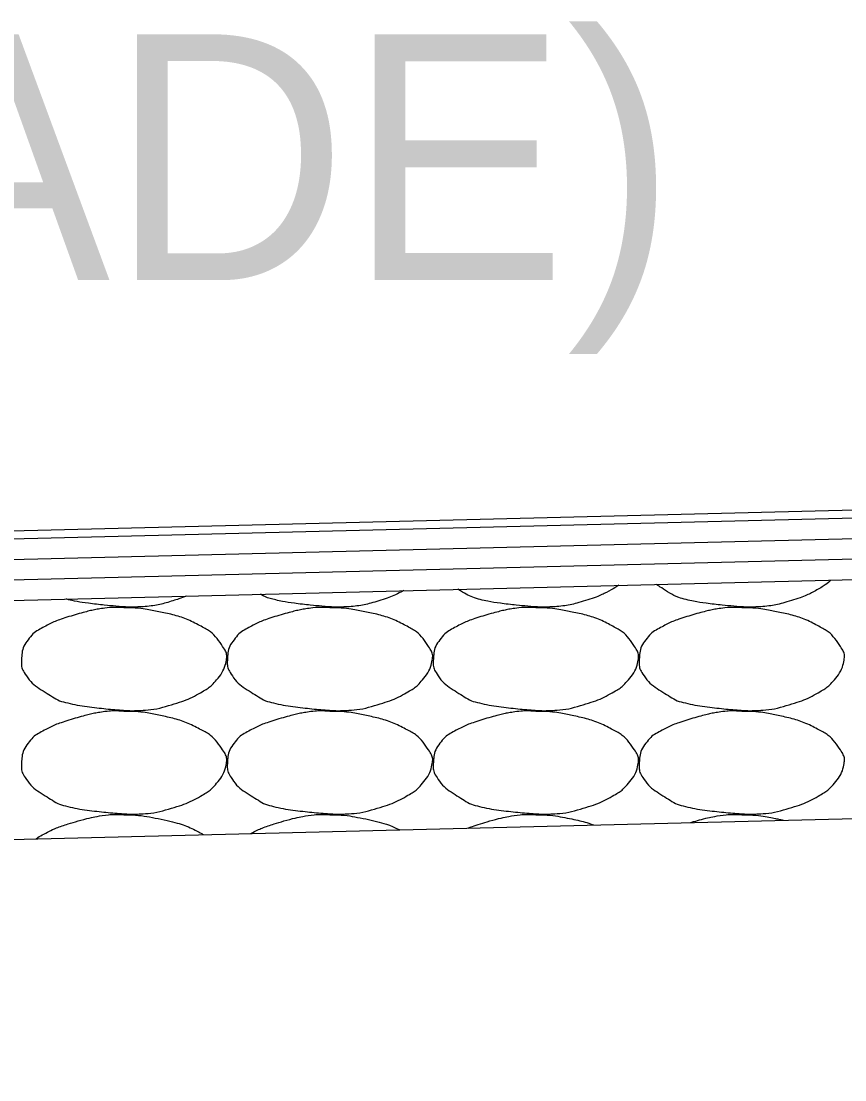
# Model space of a CAD drawing. Extents: x 1671357 to 13005564, y 567358 to 14261451.
# Drawn here: x 12758461.784 to 12758463.794, y 14259901.592 to 14259904.176 of the extents above; entities that cross this region are included whole.
import ezdxf

# ---------------------------------------------------------------- set-up
doc = ezdxf.new("R2010")
doc.units = 0
doc.layers.add('Default', color=7, linetype='Continuous')
doc.layers.add('R_Draft', color=7, linetype='Continuous')

msp = doc.modelspace()

# ---------------------------------------------------------------- linework, layer by layer
at = {"layer": 'Default'}
for p, q in [((12758441.6027, 14259902.4289), (12758471.6055, 14259903.1779)), ((12758445.607, 14259902.5088), (12758467.6051, 14259903.058)), ((12758445.6082, 14259902.4588), (12758467.6051, 14259903.008)), ((12758445.6095, 14259902.4089), (12758467.6051, 14259902.9579)), ((12758445.6107, 14259902.3589), (12758467.6051, 14259902.9079)), ((12758438.2562, 14259901.592), (12758474.3445, 14259902.4929))]:
    msp.add_line(p, q, dxfattribs=at)
at = {"layer": 'R_Draft'}
for points in [[(12758463.7597, 14259902.8119), (12758463.7517, 14259902.8039), (12758463.7436, 14259902.798), (12758463.7138, 14259902.781), (12758463.6939, 14259902.7714), (12758463.6436, 14259902.7555), (12758463.6152, 14259902.7483), (12758463.5713, 14259902.7456), (12758463.5566, 14259902.7455), (12758463.5199, 14259902.748), (12758463.4979, 14259902.7501), (12758463.4517, 14259902.7552), (12758463.4278, 14259902.759), (12758463.3843, 14259902.769), (12758463.3674, 14259902.7795), (12758463.3443, 14259902.7941), (12758463.3389, 14259902.7976), (12758463.3338, 14259902.8013)], [(12758462.7171, 14259902.7859), (12758462.701, 14259902.7773), (12758462.6847, 14259902.7701), (12758462.6387, 14259902.7555), (12758462.6104, 14259902.7483), (12758462.5665, 14259902.7456), (12758462.5517, 14259902.7455), (12758462.5151, 14259902.748), (12758462.4931, 14259902.7501), (12758462.4469, 14259902.7552), (12758462.423, 14259902.759), (12758462.3878, 14259902.7671), (12758462.3775, 14259902.7717), (12758462.3674, 14259902.7772)], [(12758463.2419, 14259902.799), (12758463.2386, 14259902.7967), (12758463.2352, 14259902.7946), (12758463.2114, 14259902.781), (12758463.1915, 14259902.7714), (12758463.1411, 14259902.7555), (12758463.1128, 14259902.7483), (12758463.0689, 14259902.7456), (12758463.0541, 14259902.7455), (12758463.0175, 14259902.748), (12758462.9955, 14259902.7501), (12758462.9493, 14259902.7552), (12758462.9254, 14259902.759), (12758462.8827, 14259902.7689), (12758462.8664, 14259902.7787), (12758462.8496, 14259902.7892)], [(12758462.1869, 14259902.7727), (12758462.1797, 14259902.7697), (12758462.1723, 14259902.7669), (12758462.1363, 14259902.7555), (12758462.1079, 14259902.7483), (12758462.064, 14259902.7456), (12758462.0493, 14259902.7455), (12758462.0127, 14259902.748), (12758461.9907, 14259902.7501), (12758461.9445, 14259902.7552), (12758461.9206, 14259902.759), (12758461.8955, 14259902.7648), (12758461.8944, 14259902.765), (12758461.8933, 14259902.7653)], [(12758462.0347, 14259902.7439), (12758462.064, 14259902.7443), (12758462.0934, 14259902.7399), (12758462.1227, 14259902.7339), (12758462.1585, 14259902.7266), (12758462.1915, 14259902.7157), (12758462.2247, 14259902.6979), (12758462.2469, 14259902.6861), (12758462.262, 14259902.67), (12758462.2767, 14259902.6479), (12758462.283, 14259902.6384), (12758462.2864, 14259902.6275), (12758462.2847, 14259902.6179), (12758462.2813, 14259902.5991), (12758462.2715, 14259902.5805), (12758462.2567, 14259902.5639), (12758462.2473, 14259902.5534), (12758462.2381, 14259902.5464), (12758462.2267, 14259902.5399), (12758462.2065, 14259902.5284), (12758462.1867, 14259902.5188), (12758462.1647, 14259902.5119), (12758462.1363, 14259902.5029), (12758462.1079, 14259902.4957), (12758462.0787, 14259902.4939), (12758462.064, 14259902.493), (12758462.0493, 14259902.4929), (12758462.0347, 14259902.4939), (12758462.0127, 14259902.4954), (12758461.9907, 14259902.4975), (12758461.9687, 14259902.4999), (12758461.9445, 14259902.5026), (12758461.9206, 14259902.5064), (12758461.8967, 14259902.5119), (12758461.8771, 14259902.5164), (12758461.8602, 14259902.5269), (12758461.8427, 14259902.5379), (12758461.8228, 14259902.5504), (12758461.8067, 14259902.5625), (12758461.7927, 14259902.5839), (12758461.7855, 14259902.5949), (12758461.784, 14259902.6067), (12758461.7847, 14259902.6179), (12758461.7856, 14259902.6341), (12758461.789, 14259902.6505), (12758461.8007, 14259902.6659), (12758461.8125, 14259902.6815), (12758461.8253, 14259902.6899), (12758461.8407, 14259902.6979), (12758461.8538, 14259902.7048), (12758461.8668, 14259902.7112), (12758461.8807, 14259902.7159), (12758461.9005, 14259902.7226), (12758461.9204, 14259902.7286), (12758461.9407, 14259902.7339), (12758461.9533, 14259902.7372), (12758461.9658, 14259902.7399), (12758461.9787, 14259902.7419), (12758461.9972, 14259902.7448), (12758462.0161, 14259902.7455), (12758462.0347, 14259902.7439)], [(12758462.5371, 14259902.7439), (12758462.5664, 14259902.7443), (12758462.5958, 14259902.7399), (12758462.6251, 14259902.7339), (12758462.6609, 14259902.7266), (12758462.6939, 14259902.7157), (12758462.7271, 14259902.6979), (12758462.7493, 14259902.6861), (12758462.7644, 14259902.67), (12758462.7791, 14259902.6479), (12758462.7855, 14259902.6384), (12758462.7889, 14259902.6275), (12758462.7871, 14259902.6179), (12758462.7837, 14259902.5991), (12758462.774, 14259902.5805), (12758462.7591, 14259902.5639), (12758462.7498, 14259902.5534), (12758462.7405, 14259902.5464), (12758462.7291, 14259902.5399), (12758462.709, 14259902.5284), (12758462.6891, 14259902.5188), (12758462.6671, 14259902.5119), (12758462.6387, 14259902.5029), (12758462.6104, 14259902.4957), (12758462.5811, 14259902.4939), (12758462.5665, 14259902.493), (12758462.5517, 14259902.4929), (12758462.5371, 14259902.4939), (12758462.5151, 14259902.4954), (12758462.4931, 14259902.4975), (12758462.4711, 14259902.4999), (12758462.4469, 14259902.5026), (12758462.423, 14259902.5064), (12758462.3991, 14259902.5119), (12758462.3795, 14259902.5164), (12758462.3626, 14259902.5269), (12758462.3451, 14259902.5379), (12758462.3252, 14259902.5504), (12758462.3091, 14259902.5625), (12758462.2951, 14259902.5839), (12758462.2879, 14259902.5949), (12758462.2864, 14259902.6067), (12758462.2871, 14259902.6179), (12758462.288, 14259902.6341), (12758462.2914, 14259902.6505), (12758462.3031, 14259902.6659), (12758462.3149, 14259902.6815), (12758462.3277, 14259902.6899), (12758462.3431, 14259902.6979), (12758462.3562, 14259902.7048), (12758462.3692, 14259902.7112), (12758462.3831, 14259902.7159), (12758462.403, 14259902.7226), (12758462.4228, 14259902.7286), (12758462.4431, 14259902.7339), (12758462.4557, 14259902.7372), (12758462.4683, 14259902.7399), (12758462.4811, 14259902.7419), (12758462.4996, 14259902.7448), (12758462.5185, 14259902.7455), (12758462.5371, 14259902.7439)], [(12758463.0395, 14259902.7439), (12758463.0688, 14259902.7443), (12758463.0982, 14259902.7399), (12758463.1275, 14259902.7339), (12758463.1633, 14259902.7266), (12758463.1963, 14259902.7157), (12758463.2295, 14259902.6979), (12758463.2517, 14259902.6861), (12758463.2668, 14259902.67), (12758463.2815, 14259902.6479), (12758463.2879, 14259902.6384), (12758463.2913, 14259902.6275), (12758463.2895, 14259902.6179), (12758463.2862, 14259902.5991), (12758463.2764, 14259902.5805), (12758463.2615, 14259902.5639), (12758463.2522, 14259902.5534), (12758463.2429, 14259902.5464), (12758463.2315, 14259902.5399), (12758463.2114, 14259902.5284), (12758463.1915, 14259902.5188), (12758463.1695, 14259902.5119), (12758463.1411, 14259902.5029), (12758463.1128, 14259902.4957), (12758463.0835, 14259902.4939), (12758463.0689, 14259902.493), (12758463.0541, 14259902.4929), (12758463.0395, 14259902.4939), (12758463.0175, 14259902.4954), (12758462.9955, 14259902.4975), (12758462.9735, 14259902.4999), (12758462.9493, 14259902.5026), (12758462.9254, 14259902.5064), (12758462.9015, 14259902.5119), (12758462.8819, 14259902.5164), (12758462.865, 14259902.5269), (12758462.8475, 14259902.5379), (12758462.8276, 14259902.5504), (12758462.8115, 14259902.5625), (12758462.7975, 14259902.5839), (12758462.7903, 14259902.5949), (12758462.7889, 14259902.6067), (12758462.7895, 14259902.6179), (12758462.7904, 14259902.6341), (12758462.7938, 14259902.6505), (12758462.8055, 14259902.6659), (12758462.8173, 14259902.6815), (12758462.8301, 14259902.6899), (12758462.8455, 14259902.6979), (12758462.8587, 14259902.7048), (12758462.8716, 14259902.7112), (12758462.8855, 14259902.7159), (12758462.9054, 14259902.7226), (12758462.9252, 14259902.7286), (12758462.9455, 14259902.7339), (12758462.9581, 14259902.7372), (12758462.9707, 14259902.7399), (12758462.9835, 14259902.7419), (12758463.002, 14259902.7448), (12758463.021, 14259902.7455), (12758463.0395, 14259902.7439)], [(12758463.5419, 14259902.7439), (12758463.5712, 14259902.7443), (12758463.6006, 14259902.7399), (12758463.6299, 14259902.7339), (12758463.6658, 14259902.7266), (12758463.6987, 14259902.7157), (12758463.732, 14259902.6979), (12758463.7541, 14259902.6861), (12758463.7693, 14259902.67), (12758463.784, 14259902.6479), (12758463.7903, 14259902.6384), (12758463.7937, 14259902.6275), (12758463.792, 14259902.6179), (12758463.7886, 14259902.5991), (12758463.7788, 14259902.5805), (12758463.764, 14259902.5639), (12758463.7546, 14259902.5534), (12758463.7453, 14259902.5464), (12758463.734, 14259902.5399), (12758463.7138, 14259902.5284), (12758463.6939, 14259902.5188), (12758463.672, 14259902.5119), (12758463.6436, 14259902.5029), (12758463.6152, 14259902.4957), (12758463.5859, 14259902.4939), (12758463.5713, 14259902.493), (12758463.5566, 14259902.4929), (12758463.5419, 14259902.4939), (12758463.5199, 14259902.4954), (12758463.4979, 14259902.4975), (12758463.4759, 14259902.4999), (12758463.4517, 14259902.5026), (12758463.4278, 14259902.5064), (12758463.4039, 14259902.5119), (12758463.3843, 14259902.5164), (12758463.3674, 14259902.5269), (12758463.3499, 14259902.5379), (12758463.3301, 14259902.5504), (12758463.3139, 14259902.5625), (12758463.2999, 14259902.5839), (12758463.2927, 14259902.5949), (12758463.2913, 14259902.6067), (12758463.2919, 14259902.6179), (12758463.2929, 14259902.6341), (12758463.2963, 14259902.6505), (12758463.3079, 14259902.6659), (12758463.3197, 14259902.6815), (12758463.3325, 14259902.6899), (12758463.3479, 14259902.6979), (12758463.3611, 14259902.7048), (12758463.374, 14259902.7112), (12758463.3879, 14259902.7159), (12758463.4078, 14259902.7226), (12758463.4276, 14259902.7286), (12758463.4479, 14259902.7339), (12758463.4605, 14259902.7372), (12758463.4731, 14259902.7399), (12758463.4859, 14259902.7419), (12758463.5045, 14259902.7448), (12758463.5234, 14259902.7455), (12758463.5419, 14259902.7439)], [(12758462.0347, 14259902.4913), (12758462.064, 14259902.4917), (12758462.0934, 14259902.4873), (12758462.1227, 14259902.4813), (12758462.1585, 14259902.474), (12758462.1915, 14259902.4631), (12758462.2247, 14259902.4453), (12758462.2469, 14259902.4335), (12758462.262, 14259902.4174), (12758462.2767, 14259902.3953), (12758462.283, 14259902.3858), (12758462.2864, 14259902.3749), (12758462.2847, 14259902.3653), (12758462.2813, 14259902.3465), (12758462.2715, 14259902.3279), (12758462.2567, 14259902.3113), (12758462.2473, 14259902.3008), (12758462.2381, 14259902.2938), (12758462.2267, 14259902.2873), (12758462.2065, 14259902.2758), (12758462.1867, 14259902.2662), (12758462.1647, 14259902.2593), (12758462.1363, 14259902.2503), (12758462.1079, 14259902.2431), (12758462.0787, 14259902.2413), (12758462.064, 14259902.2404), (12758462.0493, 14259902.2403), (12758462.0347, 14259902.2413), (12758462.0127, 14259902.2428), (12758461.9907, 14259902.2449), (12758461.9687, 14259902.2473), (12758461.9445, 14259902.25), (12758461.9206, 14259902.2538), (12758461.8967, 14259902.2593), (12758461.8771, 14259902.2638), (12758461.8602, 14259902.2743), (12758461.8427, 14259902.2853), (12758461.8228, 14259902.2978), (12758461.8067, 14259902.3099), (12758461.7927, 14259902.3313), (12758461.7855, 14259902.3423), (12758461.784, 14259902.3541), (12758461.7847, 14259902.3653), (12758461.7856, 14259902.3815), (12758461.789, 14259902.3979), (12758461.8007, 14259902.4133), (12758461.8125, 14259902.4289), (12758461.8253, 14259902.4373), (12758461.8407, 14259902.4453), (12758461.8538, 14259902.4522), (12758461.8668, 14259902.4586), (12758461.8807, 14259902.4633), (12758461.9005, 14259902.47), (12758461.9204, 14259902.476), (12758461.9407, 14259902.4813), (12758461.9533, 14259902.4846), (12758461.9658, 14259902.4873), (12758461.9787, 14259902.4893), (12758461.9972, 14259902.4922), (12758462.0161, 14259902.4929), (12758462.0347, 14259902.4913)], [(12758462.5371, 14259902.4913), (12758462.5664, 14259902.4917), (12758462.5958, 14259902.4873), (12758462.6251, 14259902.4813), (12758462.6609, 14259902.474), (12758462.6939, 14259902.4631), (12758462.7271, 14259902.4453), (12758462.7493, 14259902.4335), (12758462.7644, 14259902.4174), (12758462.7791, 14259902.3953), (12758462.7855, 14259902.3858), (12758462.7889, 14259902.3749), (12758462.7871, 14259902.3653), (12758462.7837, 14259902.3465), (12758462.774, 14259902.3279), (12758462.7591, 14259902.3113), (12758462.7498, 14259902.3008), (12758462.7405, 14259902.2938), (12758462.7291, 14259902.2873), (12758462.709, 14259902.2758), (12758462.6891, 14259902.2662), (12758462.6671, 14259902.2593), (12758462.6387, 14259902.2503), (12758462.6104, 14259902.2431), (12758462.5811, 14259902.2413), (12758462.5665, 14259902.2404), (12758462.5517, 14259902.2403), (12758462.5371, 14259902.2413), (12758462.5151, 14259902.2428), (12758462.4931, 14259902.2449), (12758462.4711, 14259902.2473), (12758462.4469, 14259902.25), (12758462.423, 14259902.2538), (12758462.3991, 14259902.2593), (12758462.3795, 14259902.2638), (12758462.3626, 14259902.2743), (12758462.3451, 14259902.2853), (12758462.3252, 14259902.2978), (12758462.3091, 14259902.3099), (12758462.2951, 14259902.3313), (12758462.2879, 14259902.3423), (12758462.2864, 14259902.3541), (12758462.2871, 14259902.3653), (12758462.288, 14259902.3815), (12758462.2914, 14259902.3979), (12758462.3031, 14259902.4133), (12758462.3149, 14259902.4289), (12758462.3277, 14259902.4373), (12758462.3431, 14259902.4453), (12758462.3562, 14259902.4522), (12758462.3692, 14259902.4586), (12758462.3831, 14259902.4633), (12758462.403, 14259902.47), (12758462.4228, 14259902.476), (12758462.4431, 14259902.4813), (12758462.4557, 14259902.4846), (12758462.4683, 14259902.4873), (12758462.4811, 14259902.4893), (12758462.4996, 14259902.4922), (12758462.5185, 14259902.4929), (12758462.5371, 14259902.4913)], [(12758463.0395, 14259902.4913), (12758463.0688, 14259902.4917), (12758463.0982, 14259902.4873), (12758463.1275, 14259902.4813), (12758463.1633, 14259902.474), (12758463.1963, 14259902.4631), (12758463.2295, 14259902.4453), (12758463.2517, 14259902.4335), (12758463.2668, 14259902.4174), (12758463.2815, 14259902.3953), (12758463.2879, 14259902.3858), (12758463.2913, 14259902.3749), (12758463.2895, 14259902.3653), (12758463.2862, 14259902.3465), (12758463.2764, 14259902.3279), (12758463.2615, 14259902.3113), (12758463.2522, 14259902.3008), (12758463.2429, 14259902.2938), (12758463.2315, 14259902.2873), (12758463.2114, 14259902.2758), (12758463.1915, 14259902.2662), (12758463.1695, 14259902.2593), (12758463.1411, 14259902.2503), (12758463.1128, 14259902.2431), (12758463.0835, 14259902.2413), (12758463.0689, 14259902.2404), (12758463.0541, 14259902.2403), (12758463.0395, 14259902.2413), (12758463.0175, 14259902.2428), (12758462.9955, 14259902.2449), (12758462.9735, 14259902.2473), (12758462.9493, 14259902.25), (12758462.9254, 14259902.2538), (12758462.9015, 14259902.2593), (12758462.8819, 14259902.2638), (12758462.865, 14259902.2743), (12758462.8475, 14259902.2853), (12758462.8276, 14259902.2978), (12758462.8115, 14259902.3099), (12758462.7975, 14259902.3313), (12758462.7903, 14259902.3423), (12758462.7889, 14259902.3541), (12758462.7895, 14259902.3653), (12758462.7904, 14259902.3815), (12758462.7938, 14259902.3979), (12758462.8055, 14259902.4133), (12758462.8173, 14259902.4289), (12758462.8301, 14259902.4373), (12758462.8455, 14259902.4453), (12758462.8587, 14259902.4522), (12758462.8716, 14259902.4586), (12758462.8855, 14259902.4633), (12758462.9054, 14259902.47), (12758462.9252, 14259902.476), (12758462.9455, 14259902.4813), (12758462.9581, 14259902.4846), (12758462.9707, 14259902.4873), (12758462.9835, 14259902.4893), (12758463.002, 14259902.4922), (12758463.021, 14259902.4929), (12758463.0395, 14259902.4913)], [(12758463.5419, 14259902.4913), (12758463.5712, 14259902.4917), (12758463.6006, 14259902.4873), (12758463.6299, 14259902.4813), (12758463.6658, 14259902.474), (12758463.6987, 14259902.4631), (12758463.732, 14259902.4453), (12758463.7541, 14259902.4335), (12758463.7693, 14259902.4174), (12758463.784, 14259902.3953), (12758463.7903, 14259902.3858), (12758463.7937, 14259902.3749), (12758463.792, 14259902.3653), (12758463.7886, 14259902.3465), (12758463.7788, 14259902.3279), (12758463.764, 14259902.3113), (12758463.7546, 14259902.3008), (12758463.7453, 14259902.2938), (12758463.734, 14259902.2873), (12758463.7138, 14259902.2758), (12758463.6939, 14259902.2662), (12758463.672, 14259902.2593), (12758463.6436, 14259902.2503), (12758463.6152, 14259902.2431), (12758463.5859, 14259902.2413), (12758463.5713, 14259902.2404), (12758463.5566, 14259902.2403), (12758463.5419, 14259902.2413), (12758463.5199, 14259902.2428), (12758463.4979, 14259902.2449), (12758463.4759, 14259902.2473), (12758463.4517, 14259902.25), (12758463.4278, 14259902.2538), (12758463.4039, 14259902.2593), (12758463.3843, 14259902.2638), (12758463.3674, 14259902.2743), (12758463.3499, 14259902.2853), (12758463.3301, 14259902.2978), (12758463.3139, 14259902.3099), (12758463.2999, 14259902.3313), (12758463.2927, 14259902.3423), (12758463.2913, 14259902.3541), (12758463.2919, 14259902.3653), (12758463.2929, 14259902.3815), (12758463.2963, 14259902.3979), (12758463.3079, 14259902.4133), (12758463.3197, 14259902.4289), (12758463.3325, 14259902.4373), (12758463.3479, 14259902.4453), (12758463.3611, 14259902.4522), (12758463.374, 14259902.4586), (12758463.3879, 14259902.4633), (12758463.4078, 14259902.47), (12758463.4276, 14259902.476), (12758463.4479, 14259902.4813), (12758463.4605, 14259902.4846), (12758463.4731, 14259902.4873), (12758463.4859, 14259902.4893), (12758463.5045, 14259902.4922), (12758463.5234, 14259902.4929), (12758463.5419, 14259902.4913)], [(12758461.8203, 14259902.1803), (12758461.8266, 14259902.185), (12758461.8333, 14259902.1889), (12758461.8538, 14259902.1996), (12758461.8668, 14259902.206), (12758461.9005, 14259902.2174), (12758461.9204, 14259902.2234), (12758461.9533, 14259902.232), (12758461.9658, 14259902.2347), (12758461.9972, 14259902.2396), (12758462.0161, 14259902.2403), (12758462.0347, 14259902.2387)], [(12758462.0347, 14259902.2387), (12758462.064, 14259902.2391), (12758462.0934, 14259902.2347), (12758462.1585, 14259902.2214), (12758462.1915, 14259902.2105), (12758462.2261, 14259902.192), (12758462.2274, 14259902.1912), (12758462.2287, 14259902.1905)], [(12758462.3443, 14259902.1934), (12758462.3571, 14259902.2), (12758462.3696, 14259902.2062), (12758462.403, 14259902.2174), (12758462.4228, 14259902.2234), (12758462.4557, 14259902.232), (12758462.4683, 14259902.2347), (12758462.4996, 14259902.2396), (12758462.5185, 14259902.2403), (12758462.5371, 14259902.2387)], [(12758462.5371, 14259902.2387), (12758462.5664, 14259902.2391), (12758462.5958, 14259902.2347), (12758462.6539, 14259902.2228), (12758462.6808, 14259902.2147), (12758462.7076, 14259902.2024)], [(12758462.8745, 14259902.2066), (12758462.8781, 14259902.2081), (12758462.8818, 14259902.2095), (12758462.9054, 14259902.2174), (12758462.9252, 14259902.2234), (12758462.9581, 14259902.232), (12758462.9707, 14259902.2347), (12758463.002, 14259902.2396), (12758463.021, 14259902.2403), (12758463.0395, 14259902.2387)], [(12758463.0395, 14259902.2387), (12758463.0688, 14259902.2391), (12758463.0982, 14259902.2347), (12758463.1459, 14259902.225), (12758463.1634, 14259902.2203), (12758463.1807, 14259902.2142)], [(12758463.4174, 14259902.2201), (12758463.4275, 14259902.2232), (12758463.4377, 14259902.226), (12758463.4605, 14259902.232), (12758463.4731, 14259902.2347), (12758463.5045, 14259902.2396), (12758463.5234, 14259902.2403), (12758463.5419, 14259902.2387)], [(12758463.5419, 14259902.2387), (12758463.5712, 14259902.2391), (12758463.6006, 14259902.2347), (12758463.6344, 14259902.2278), (12758463.6389, 14259902.2268), (12758463.6433, 14259902.2258)]]:
    msp.add_open_spline(points, degree=3, dxfattribs=at)

# ---------------------------------------------------------------- texts
at = {"layer": 'Default'}
msp.add_text("(-0.25' BELOW THEORETICAL GRADE)", height=0.600057, dxfattribs=at).set_placement((12758448.828, 14259903.5438))

doc.saveas('drawing.dxf')
